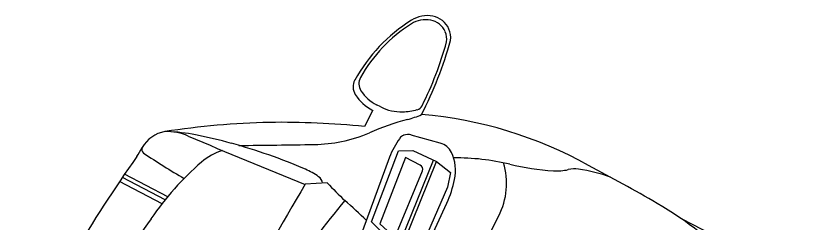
# Model space of a CAD drawing. Extents: x 14104283 to 14128447, y 8633203 to 8671666.
# Drawn here: x 14118563.01 to 14118583.64, y 8668618.39 to 8668623.84 of the extents above; entities that cross this region are included whole.
import ezdxf

# ---------------------------------------------------------------- set-up
doc = ezdxf.new("R2010")
doc.units = 0
doc.layers.add('Cell', color=7, linetype='Continuous')

msp = doc.modelspace()

# ---------------------------------------------------------------- linework, layer by layer
at = {"layer": 'Cell'}
for p, q in [((14118572.632, 8668621.43), (14118572.522, 8668621.486)), ((14118572.42, 8668621.342), (14118572.204, 8668620.918)), ((14118574.2, 8668620.477), (14118573.434, 8668620.692)), ((14118572.858, 8668620.107), (14118570.893, 8668614.713)), ((14118573.086, 8668617.719), (14118574.02, 8668620.031)), ((14118573.151, 8668617.656), (14118574.103, 8668619.992)), ((14118573.001, 8668617.992), (14118573.729, 8668619.751)), ((14118566.949, 8668618.986), (14118565.822, 8668619.575)), ((14118567.015, 8668619.066), (14118565.879, 8668619.659)), ((14118566.866, 8668618.882), (14118565.749, 8668619.467)), ((14118571.22, 8668619.432), (14118570.637, 8668619.393)), ((14118572.609, 8668615.065), (14118574.373, 8668618.9)), ((14118574.522, 8668616.169), (14118575.741, 8668618.561)), ((14118583.637, 8668616.914), (14118580.559, 8668618.482))]:
    msp.add_line(p, q, dxfattribs=at)
for points in [[(14118573.514, 8668617.299), (14118572.386, 8668618.407), (14118573.1, 8668620.276), (14118573.48, 8668620.281), (14118574.103, 8668619.992), (14118574.465, 8668619.704), (14118574.389, 8668619.321), (14118573.514, 8668617.299)], [(14118573.673, 8668619.901), (14118573.281, 8668620.101), (14118572.608, 8668618.35), (14118573.001, 8668617.992)]]:
    msp.add_lwpolyline(points, dxfattribs=at)
for centre, radius, start, end in [((14118573.855, 8668623.052), 0.784, 79.1221, 122.2123), ((14118573.892, 8668623.244), 0.588, 23.9996, 79.1221), ((14118575.766, 8668620.018), 4.369, 122.2123, 150.9279), ((14118575.533, 8668620.295), 3.932, 122.2123, 150.9279), ((14118573.813, 8668623.025), 0.705, 79.1221, 122.2123), ((14118573.847, 8668623.199), 0.529, 23.9996, 79.1221), ((14118573.896, 8668623.22), 0.475, 350.8748, 23.9996), ((14118573.946, 8668623.269), 0.528, 350.8748, 23.9996), ((14118564.593, 8668625.906), 10.243, 332.8344, 344.594), ((14118565.478, 8668625.594), 9.219, 333.3656, 344.594), ((14118572.391, 8668622.042), 0.337, 150.9279, 212.9233), ((14118572.275, 8668621.959), 0.375, 150.9279, 212.9233), ((14118573.009, 8668622.442), 1.073, 212.9233, 242.9942), ((14118572.961, 8668622.404), 1.192, 212.9233, 242.9942), ((14118573.165, 8668622.477), 1.175, 242.9942, 271.9077), ((14118573.146, 8668623.045), 1.743, 271.9077, 284.8574), ((14118573.543, 8668621.549), 0.196, 284.8574, 333.3656), ((14118572.635, 8668623.726), 2.717, 284.9008, 293.2111), ((14118572.852, 8668610.543), 10.72, 60.6477, 85.4295), ((14118570.161, 8668600.013), 21.016, 91.2595, 98.8088), ((14118569.993, 8668598.335), 22.691, 84.4094, 90.7421), ((14118575.173, 8668614.19), 7.151, 104.9008, 113.3901), ((14118567.079, 8668619.948), 0.844, 99.2739, 150.8532), ((14118566.99, 8668619.345), 1.437, 66.7816, 91.8643), ((14118566.819, 8668615.992), 4.794, 78.8272, 87.6755), ((14118570.841, 8668624.204), 3.76, 281.6182, 293.3901), ((14118616.391, 8668734.504), 123.871, 246.78163, 248.32326), ((14118565.079, 8668607.181), 13.775, 74.7786, 78.8272), ((14118570.821, 8668624.302), 3.859, 270.8988, 281.6182), ((14118575.225, 8668619.137), 2.557, 145.0006, 157.7276), ((14118573.312, 8668620.481), 0.22, 110.5917, 145.7428), ((14118573.343, 8668620.368), 0.337, 74.3114, 108.8953), ((14118564.763, 8668621.139), 1.76, 324.8874, 333.7138), ((14118566.443, 8668620.31), 0.113, 154.1668, 236.0736), ((14118564.878, 8668606.441), 14.542, 66.6229, 74.7786), ((14118565.393, 8668970.303), 349.903, 270.57314, 270.89881), ((14118574.081, 8668620.036), 0.456, 25.7343, 74.9535), ((14118602.037, 8668594.93), 43.805, 144.8874, 152.9942), ((14118577.353, 8668636.53), 19.66, 236.0736, 239.7521), ((14118568.918, 8668618.811), 1.542, 107.3577, 130.9253), ((14118573.489, 8668619.751), 1.114, 347.9041, 25.7343), ((14118573.074, 8668614.017), 7.888, 130.9253, 145.4799), ((14118574.593, 8668613.815), 6.275, 76.7258, 90.3908), ((14118574.051, 8668619.422), 1.896, 332.9942, 16.4476), ((14118577.655, 8668626.796), 7.062, 256.7258, 266.1553), ((14118569.919, 8668618.103), 1.837, 54.2235, 66.6229), ((14118573.62, 8668619.796), 0.117, 337.5107, 62.9942), ((14118577.274, 8668621.123), 1.376, 266.1553, 282.5976), ((14118577.74, 8668619.038), 0.76, 82.2258, 102.5976), ((14118577.302, 8668615.829), 3.998, 69.7216, 82.2258), ((14118559.376, 8668583.772), 40.683, 59.6775, 62.5878), ((14118570.841, 8668619.384), 0.259, 8.9046, 54.2235), ((14118571.681, 8668620.138), 2.963, 335.2954, 347.9041), ((14118674.588, 8668558.171), 120.64, 149.50402, 152.99418), ((14118576.349, 8668624.124), 6.951, 222.4518, 227.8765), ((14118585.503, 8668607.281), 18.096, 139.7717, 147.5976), ((14118549.8, 8668594.765), 32.631, 46.5227, 47.8765), ((14118575.141, 8668610.646), 9.527, 43.7381, 59.9197), ((14118598.279, 8668596.681), 38.478, 145.4799, 152.9942)]:
    msp.add_arc(centre, radius, start, end, dxfattribs=at)

doc.saveas('drawing.dxf')
